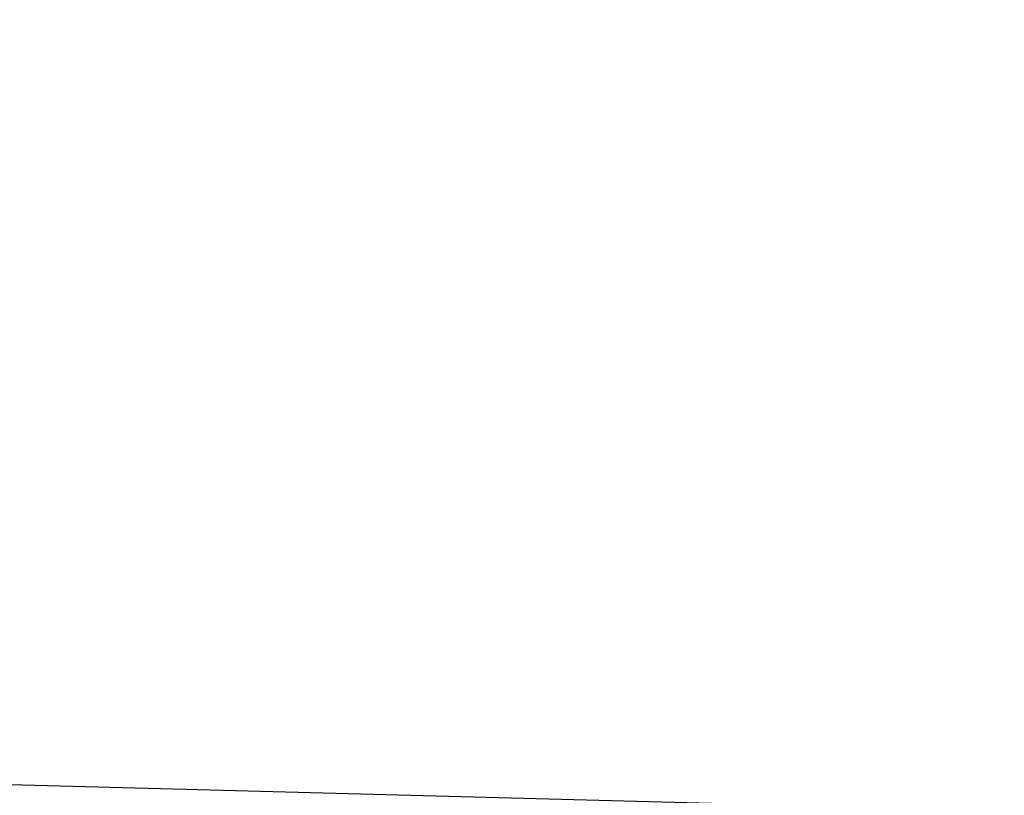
# Model space of a CAD drawing. Header units: millimetres. Extents: x -15 to 7, y 1 to 148.
# Tile 365 of 656: x 4.671618 to 4.672127, y 14.535325 to 14.535727. Entities that reach past the tile are written whole.
import ezdxf

# ---------------------------------------------------------------- set-up
doc = ezdxf.new("R2010")
doc.units = ezdxf.units.MM
doc.header["$MEASUREMENT"] = 0
doc.layers.add('Default', color=7, linetype='Continuous', true_color=0x000000)

msp = doc.modelspace()

# ---------------------------------------------------------------- linework, layer by layer
at = {"layer": 'Default', "color": 1, "true_color": 0xff0000, "extrusion": (0.923928, 6.01942e-15, -0.382567)}
msp.add_lwpolyline([(14.82164407, -38.61067289), (14.81515036, -38.61103974), (14.80861111, -38.61155218), (14.80203062, -38.6122135), (14.79541338, -38.61302682), (14.78876409, -38.61399511), (14.78208767, -38.61512118), (14.77538923, -38.61640764), (14.76867406, -38.61785692), (14.76194765, -38.61947123), (14.75521567, -38.62125255), (14.74848391, -38.62320262), (14.74175837, -38.62532293), (14.73504514, -38.62761469), (14.72835046, -38.63007886), (14.72168066, -38.63271608), (14.71504219, -38.6355267), (14.70844154, -38.63851078), (14.70188529, -38.64166804), (14.69538005, -38.6449979), (14.68893243, -38.64849942), (14.68254907, -38.65217137), (14.67623656, -38.65601214), (14.67000148, -38.66001981), (14.66385031, -38.66419214), (14.65778948, -38.66852652), (14.6518253, -38.67302004), (14.64596395, -38.67766945), (14.64021147, -38.68247118), (14.63457373, -38.68742137), (14.62905641, -38.69251585), (14.62366499, -38.69775015), (14.61840474, -38.70311955), (14.61328066, -38.70861906), (14.60829751, -38.71424343), (14.60345979, -38.7199872), (14.59877169, -38.72584469), (14.59423712, -38.73181004), (14.58985968, -38.7378772), (14.58564266, -38.74403998), (14.58158901, -38.75029206), (14.57770136, -38.75662699), (14.57398202, -38.76303825), (14.57043294, -38.76951925), (14.56705574, -38.77606333), (14.56385171, -38.78266383), (14.5608218, -38.78931408), (14.55796662, -38.79600741), (14.55528648, -38.8027372), (14.55278133, -38.80949687), (14.55045083, -38.81627993), (14.54829435, -38.82307997), (14.54631093, -38.82989067), (14.54449935, -38.83670586), (14.54285811, -38.8435195), (14.54138546, -38.85032567), (14.54007939, -38.85711866), (14.53893766, -38.86389291), (14.53795782, -38.87064302), (14.53713721, -38.87736383), (14.53647298, -38.88405034), (14.53596209, -38.89069777), (14.53560137, -38.89730157), (14.53538749, -38.90385737), (14.53531698, -38.91036106)], dxfattribs=at)
at = {"layer": 'Default', "color": 254, "true_color": 0xcad1ee, "extrusion": (-0.012209, -0.000319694, 0.999925)}
msp.add_lwpolyline([(4.86169499, 14.53574393), (-0.4337002, 14.39708947)], dxfattribs=at)
at = {"layer": 'Default', "color": 254, "true_color": 0xcad1ee, "extrusion": (0.012209, 0.000319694, 0.999925)}
msp.add_lwpolyline([(1.54610353, 14.44892858), (6.84149873, 14.58758305)], dxfattribs=at)
at = {"layer": 'Default', "color": 254, "true_color": 0xcad1ee, "extrusion": (-0.026159, 0.999658, -0.000684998)}
msp.add_lwpolyline([(-6.2239145, -84.06786612), (-4.98785031, -84.10022252)], dxfattribs=at)
at = {"layer": 'Default', "color": 1, "true_color": 0xff0000}
msp.add_polyline3d([(4.63699393, 14.54805736, -79.83930584), (4.63944681, 14.54653395, -79.83411795), (4.64186939, 14.54510509, -79.82889794), (4.64426083, 14.54377129, -79.8236476), (4.6466203, 14.54253306, -79.81836871), (4.64894698, 14.54139092, -79.81306304), (4.65124002, 14.54034539, -79.80773236), (4.6534986, 14.53939698, -79.80237846), (4.65572188, 14.53854621, -79.79700312), (4.65790905, 14.53779359, -79.7916081), (4.66005925, 14.53713965, -79.78619519), (4.66217167, 14.53658489, -79.78076617), (4.66424547, 14.53612984, -79.77532281), (4.66627982, 14.535775, -79.7698669), (4.66827388, 14.53552091, -79.7644002), (4.67022684, 14.53536806, -79.75892449), (4.67213785, 14.53531698, -79.75344156)], dxfattribs=at)

doc.saveas('drawing.dxf')
